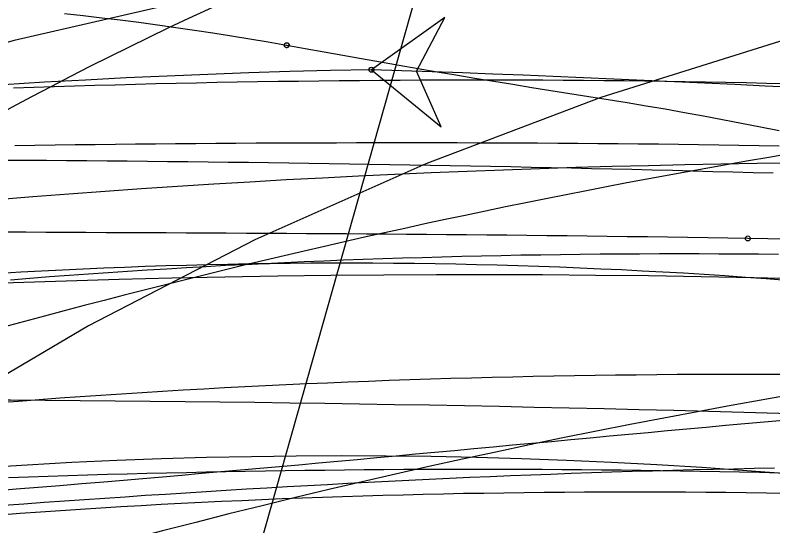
# Model space of a CAD drawing. Extents: x -14 to 1565148, y -25 to 642856.
# Drawn here: x 1564983.62 to 1564996.24, y 636517.12 to 636525.63 of the extents above; entities that cross this region are included whole.
import ezdxf

# ---------------------------------------------------------------- set-up
doc = ezdxf.new("R2010")
doc.units = 0
for name, color, linetype in [('DR_P_Headwall', 7, 'Continuous'), ('GE_P_Alignment_100_Stations', 7, 'Continuous'), ('MT_P_Work_Area', 7, 'Continuous'), ('PM_P_Edge_Line', 7, 'Continuous'), ('PV_X_COP', 7, 'Continuous'), ('TR_Turning_Path25', 7, 'Continuous'), ('TR_Turning_Path26', 7, 'Continuous'), ('TR_Turning_Path27', 7, 'Continuous'), ('TR_Turning_Path28', 7, 'Continuous'), ('TR_Turning_Path29', 7, 'Continuous')]:
    doc.layers.add(name, color=color, linetype=linetype)

msp = doc.modelspace()

# ---------------------------------------------------------------- linework, layer by layer
at = {"layer": 'DR_P_Headwall'}
msp.add_lwpolyline([(1564996.269, 636518.077), (1564995.931, 636518.071), (1564995.592, 636518.065), (1564995.254, 636518.058), (1564994.916, 636518.05), (1564994.577, 636518.041), (1564994.239, 636518.032), (1564993.901, 636518.022), (1564993.562, 636518.012), (1564993.224, 636518), (1564992.885, 636517.989), (1564992.547, 636517.976), (1564992.209, 636517.963), (1564991.87, 636517.95), (1564991.532, 636517.936), (1564991.194, 636517.921), (1564990.855, 636517.906), (1564990.517, 636517.89), (1564990.179, 636517.874), (1564989.84, 636517.857), (1564989.502, 636517.84), (1564989.164, 636517.822), (1564988.826, 636517.804), (1564988.488, 636517.785), (1564988.15, 636517.766), (1564987.813, 636517.747), (1564987.475, 636517.727), (1564987.137, 636517.706), (1564986.8, 636517.686), (1564986.462, 636517.664), (1564986.125, 636517.643), (1564985.788, 636517.621), (1564985.451, 636517.598), (1564985.114, 636517.576), (1564984.777, 636517.553), (1564984.44, 636517.529), (1564984.104, 636517.505), (1564983.767, 636517.481), (1564983.431, 636517.457)], dxfattribs=at)
msp.add_arc((1564998.655, 636332.944), 190.231, 77.32682, 100.64576, dxfattribs=at)
at = {"layer": 'GE_P_Alignment_100_Stations'}
for points in [[(1565000.436, 636527.13), (1564999.193, 636527.311), (1564996.13, 636527.299), (1564992.969, 636526.97), (1564989.824, 636526.511), (1564986.701, 636525.923), (1564983.605, 636525.207), (1564980.541, 636524.363), (1564977.515, 636523.394), (1564974.531, 636522.301), (1564971.595, 636521.086), (1564968.712, 636519.75), (1564965.886, 636518.297), (1564963.122, 636516.729), (1564962.849, 636516.566)], [(1565008.174, 636526.219), (1565005.421, 636526.686), (1565002.441, 636526.539), (1564999.377, 636525.954), (1564996.352, 636525.193), (1564993.376, 636524.258), (1564990.46, 636523.154), (1564987.611, 636521.883), (1564984.841, 636520.45), (1564982.422, 636519.026)], [(1564996.42, 636518.872), (1564996.098, 636518.844), (1564995.776, 636518.816), (1564995.454, 636518.788), (1564995.132, 636518.759), (1564994.81, 636518.73), (1564994.488, 636518.701), (1564994.166, 636518.671), (1564993.843, 636518.641), (1564993.521, 636518.611), (1564993.199, 636518.581), (1564992.876, 636518.551), (1564992.553, 636518.521), (1564992.23, 636518.491), (1564991.907, 636518.461), (1564991.584, 636518.43), (1564991.261, 636518.4), (1564990.938, 636518.37), (1564990.614, 636518.34), (1564990.291, 636518.31), (1564989.967, 636518.28), (1564989.643, 636518.25), (1564989.319, 636518.22), (1564988.995, 636518.191), (1564988.671, 636518.161), (1564988.347, 636518.132), (1564988.023, 636518.103), (1564987.698, 636518.074), (1564987.373, 636518.045), (1564987.049, 636518.016), (1564986.724, 636517.988), (1564986.399, 636517.959), (1564986.074, 636517.931), (1564985.749, 636517.903), (1564985.423, 636517.875), (1564985.098, 636517.848), (1564984.732, 636517.817), (1564984.367, 636517.787), (1564984.002, 636517.758), (1564983.637, 636517.728), (1564983.273, 636517.698)]]:
    msp.add_lwpolyline(points, dxfattribs=at)
for centre, radius, start, end in [((1565002.516, 636450.541), 80.928, 93.73652, 120.44683), ((1565011.061, 636473.161), 57.879, 97.75897, 120.89314)]:
    msp.add_arc(centre, radius, start, end, dxfattribs=at)
at = {"layer": 'MT_P_Work_Area'}
for points in [[(1564996.479, 636524.486), (1564996.14, 636524.494), (1564995.801, 636524.501), (1564995.462, 636524.508), (1564995.122, 636524.514), (1564994.783, 636524.52), (1564994.444, 636524.525), (1564994.105, 636524.53), (1564993.766, 636524.534), (1564993.427, 636524.537), (1564993.087, 636524.54), (1564992.748, 636524.543), (1564992.409, 636524.545), (1564992.07, 636524.546), (1564991.731, 636524.547), (1564991.391, 636524.548), (1564991.052, 636524.548), (1564990.713, 636524.547), (1564990.374, 636524.546), (1564990.035, 636524.544), (1564989.695, 636524.542), (1564989.356, 636524.539), (1564989.017, 636524.536), (1564988.678, 636524.532), (1564988.339, 636524.528), (1564988, 636524.523), (1564987.66, 636524.518), (1564987.321, 636524.512), (1564986.982, 636524.506), (1564986.643, 636524.499), (1564986.304, 636524.492), (1564985.965, 636524.484), (1564985.626, 636524.475), (1564985.286, 636524.466), (1564984.947, 636524.457), (1564984.608, 636524.447), (1564984.269, 636524.436), (1564983.93, 636524.425), (1564983.591, 636524.414)], [(1564996.349, 636523.448), (1564996.014, 636523.454), (1564995.678, 636523.459), (1564995.343, 636523.464), (1564995.007, 636523.469), (1564994.672, 636523.474), (1564994.337, 636523.478), (1564994.001, 636523.481), (1564993.666, 636523.485), (1564993.33, 636523.488), (1564992.995, 636523.491), (1564992.66, 636523.493), (1564992.325, 636523.495), (1564991.989, 636523.497), (1564991.654, 636523.498), (1564991.319, 636523.5), (1564990.984, 636523.501), (1564990.648, 636523.501), (1564990.313, 636523.502), (1564989.978, 636523.502), (1564989.643, 636523.502), (1564989.308, 636523.501), (1564988.973, 636523.5), (1564988.638, 636523.499), (1564988.303, 636523.498), (1564987.968, 636523.497), (1564987.633, 636523.495), (1564987.298, 636523.493), (1564986.963, 636523.491), (1564986.628, 636523.488), (1564986.293, 636523.485), (1564985.958, 636523.482), (1564985.624, 636523.479), (1564985.289, 636523.475), (1564984.954, 636523.472), (1564984.619, 636523.468), (1564984.285, 636523.463), (1564983.95, 636523.459), (1564983.615, 636523.454)], [(1564996.349, 636517.998), (1564996.02, 636518.006), (1564995.69, 636518.013), (1564995.361, 636518.019), (1564995.032, 636518.025), (1564994.703, 636518.031), (1564994.374, 636518.036), (1564994.044, 636518.04), (1564993.715, 636518.044), (1564993.386, 636518.048), (1564993.057, 636518.051), (1564992.728, 636518.053), (1564992.398, 636518.055), (1564992.069, 636518.057), (1564991.74, 636518.058), (1564991.411, 636518.058), (1564991.081, 636518.058), (1564990.752, 636518.057), (1564990.423, 636518.056), (1564990.094, 636518.055), (1564989.764, 636518.053), (1564989.435, 636518.05), (1564989.106, 636518.047), (1564988.777, 636518.043), (1564988.447, 636518.039), (1564988.118, 636518.035), (1564987.789, 636518.03), (1564987.46, 636518.024), (1564987.131, 636518.018), (1564986.802, 636518.011), (1564986.472, 636518.004), (1564986.143, 636517.997), (1564985.814, 636517.988), (1564985.485, 636517.98), (1564985.156, 636517.971), (1564984.827, 636517.961), (1564984.498, 636517.951), (1564984.169, 636517.94), (1564983.84, 636517.929), (1564983.511, 636517.917)]]:
    msp.add_lwpolyline(points, dxfattribs=at)
msp.add_arc((1564991.281, 636303.808), 217.495, 82.26383, 97.14358, dxfattribs=at)
at = {"layer": 'PM_P_Edge_Line'}
msp.add_lwpolyline([(1564989.557, 636524.721), (1564990.715, 636523.768), (1564990.307, 636524.696), (1564990.778, 636525.593)], close=True, dxfattribs=at)
for points in [[(1564989.557, 636524.721), (1564990.715, 636523.768), (1564990.307, 636524.696), (1564990.778, 636525.593), (1564989.557, 636524.721)], [(1564996.366, 636519.64), (1564996.023, 636519.641), (1564995.681, 636519.641), (1564995.338, 636519.641), (1564994.995, 636519.64), (1564994.652, 636519.638), (1564994.31, 636519.636), (1564993.967, 636519.632), (1564993.624, 636519.629), (1564993.281, 636519.624), (1564992.938, 636519.619), (1564992.595, 636519.613), (1564992.252, 636519.606), (1564991.909, 636519.599), (1564991.566, 636519.59), (1564991.223, 636519.581), (1564990.88, 636519.572), (1564990.537, 636519.561), (1564990.194, 636519.55), (1564989.851, 636519.538), (1564989.508, 636519.525), (1564989.165, 636519.512), (1564988.821, 636519.498), (1564988.478, 636519.483), (1564988.135, 636519.467), (1564987.792, 636519.451), (1564987.449, 636519.434), (1564987.106, 636519.416), (1564986.763, 636519.397), (1564986.42, 636519.377), (1564986.077, 636519.357), (1564985.734, 636519.336), (1564985.391, 636519.314), (1564985.048, 636519.292), (1564984.705, 636519.268), (1564984.362, 636519.244), (1564984.019, 636519.219), (1564983.676, 636519.193), (1564983.333, 636519.167)]]:
    msp.add_lwpolyline(points, dxfattribs=at)
msp.add_circle((1564989.557, 636524.721), 0.0417, dxfattribs=at)
msp.add_circle((1564989.557, 636524.721), 0.0417, dxfattribs=at)
for centre, radius, start, end in [((1564992.245, 636384.229), 140.519, 91.09598, 108.85238), ((1564974.513, 636082.407), 442.57, 79.68783, 88.0519)]:
    msp.add_arc(centre, radius, start, end, dxfattribs=at)
at = {"layer": 'PV_X_COP'}
msp.add_line((1564995.153, 636543.13), (1564982.749, 636499.312), dxfattribs=at)
at = {"layer": 'TR_Turning_Path25'}
for points in [[(1564983.372, 636521.33), (1564983.717, 636521.35), (1564984.061, 636521.369), (1564984.406, 636521.386), (1564984.751, 636521.403), (1564985.096, 636521.418), (1564985.441, 636521.432), (1564985.785, 636521.444), (1564986.13, 636521.456), (1564986.475, 636521.466), (1564986.82, 636521.475), (1564987.165, 636521.482), (1564987.511, 636521.489), (1564987.856, 636521.494), (1564988.201, 636521.498), (1564988.546, 636521.5), (1564988.891, 636521.502), (1564989.236, 636521.502), (1564989.581, 636521.501), (1564989.926, 636521.498), (1564990.271, 636521.495), (1564990.617, 636521.49), (1564990.962, 636521.483), (1564991.307, 636521.476), (1564991.652, 636521.467), (1564991.997, 636521.457), (1564992.342, 636521.446), (1564992.687, 636521.434), (1564993.031, 636521.42), (1564993.376, 636521.405), (1564993.721, 636521.389), (1564994.066, 636521.371), (1564994.41, 636521.353), (1564994.755, 636521.333), (1564995.099, 636521.311), (1564995.444, 636521.289), (1564995.788, 636521.265), (1564996.132, 636521.24), (1564996.476, 636521.214)], [(1564983.371, 636517.302), (1564983.706, 636517.327), (1564984.041, 636517.351), (1564984.376, 636517.374), (1564984.711, 636517.397), (1564985.046, 636517.418), (1564985.382, 636517.438), (1564985.717, 636517.458), (1564986.052, 636517.477), (1564986.388, 636517.495), (1564986.723, 636517.512), (1564987.059, 636517.528), (1564987.395, 636517.543), (1564987.73, 636517.558), (1564988.066, 636517.572), (1564988.402, 636517.585), (1564988.738, 636517.597), (1564989.074, 636517.608), (1564989.41, 636517.619), (1564989.746, 636517.628), (1564990.082, 636517.637), (1564990.418, 636517.646), (1564990.754, 636517.653), (1564991.091, 636517.66), (1564991.427, 636517.665), (1564991.763, 636517.67), (1564992.099, 636517.675), (1564992.435, 636517.678), (1564992.772, 636517.681), (1564993.108, 636517.683), (1564993.444, 636517.685), (1564993.781, 636517.685), (1564994.117, 636517.685), (1564994.453, 636517.684), (1564994.79, 636517.683), (1564995.126, 636517.68), (1564995.462, 636517.677), (1564995.799, 636517.673), (1564996.135, 636517.669), (1564996.471, 636517.664)]]:
    msp.add_lwpolyline(points, dxfattribs=at)
msp.add_arc((1564989.087, 636426.565), 91.716, 76.77078, 136.7592, dxfattribs=at)
at = {"layer": 'TR_Turning_Path26'}
msp.add_arc((1564687.665, 635201.082), 1339.15, 76.807395, 79.913822, dxfattribs=at)
at = {"layer": 'TR_Turning_Path27'}
for points in [[(1564984.443, 636525.658), (1564984.753, 636525.624), (1564985.062, 636525.589), (1564985.371, 636525.551), (1564985.681, 636525.512), (1564985.989, 636525.471), (1564986.298, 636525.428), (1564986.606, 636525.383), (1564986.914, 636525.336), (1564987.222, 636525.288), (1564987.529, 636525.237), (1564987.837, 636525.185), (1564988.143, 636525.13)], [(1564988.146, 636525.13), (1564988.454, 636525.074), (1564988.767, 636525.019), (1564989.079, 636524.963), (1564989.392, 636524.907), (1564989.706, 636524.852), (1564990.02, 636524.798), (1564990.334, 636524.743), (1564990.648, 636524.689), (1564990.964, 636524.636), (1564991.279, 636524.583), (1564991.595, 636524.53), (1564991.911, 636524.479), (1564992.228, 636524.427), (1564992.545, 636524.376), (1564992.863, 636524.326), (1564993.18, 636524.277), (1564993.498, 636524.226), (1564993.816, 636524.175), (1564994.134, 636524.121), (1564994.451, 636524.067), (1564994.769, 636524.011), (1564995.086, 636523.953), (1564995.402, 636523.894), (1564995.719, 636523.833), (1564996.035, 636523.771), (1564996.35, 636523.708)], [(1564983.541, 636521.221), (1564983.867, 636521.247), (1564984.192, 636521.272), (1564984.517, 636521.296), (1564984.842, 636521.32), (1564985.168, 636521.342), (1564985.493, 636521.364), (1564985.82, 636521.385), (1564986.146, 636521.405), (1564986.472, 636521.424), (1564986.799, 636521.443), (1564987.126, 636521.461), (1564987.453, 636521.477), (1564987.78, 636521.494), (1564988.107, 636521.509), (1564988.435, 636521.523), (1564988.762, 636521.537), (1564989.09, 636521.55), (1564989.418, 636521.562), (1564989.746, 636521.574), (1564990.074, 636521.585), (1564990.403, 636521.594), (1564990.731, 636521.604), (1564991.06, 636521.612), (1564991.389, 636521.62), (1564991.718, 636521.627), (1564992.047, 636521.633), (1564992.376, 636521.638), (1564992.706, 636521.643), (1564993.035, 636521.647), (1564993.365, 636521.65), (1564993.694, 636521.653), (1564994.024, 636521.655), (1564994.354, 636521.656), (1564994.684, 636521.656), (1564995.014, 636521.656), (1564995.344, 636521.655), (1564995.674, 636521.653), (1564996.005, 636521.651), (1564996.335, 636521.648)]]:
    msp.add_lwpolyline(points, dxfattribs=at)
for centre in [(1564988.143, 636525.13), (1564988.146, 636525.13)]:
    msp.add_circle(centre, 0.0417, dxfattribs=at)
at = {"layer": 'TR_Turning_Path28'}
for points in [[(1564996.25, 636522.995), (1564995.914, 636523.004), (1564995.578, 636523.013), (1564995.241, 636523.022), (1564994.905, 636523.031), (1564994.569, 636523.039), (1564994.232, 636523.048), (1564993.896, 636523.056), (1564993.56, 636523.064), (1564993.224, 636523.071), (1564992.887, 636523.079), (1564992.551, 636523.086), (1564992.215, 636523.093), (1564991.878, 636523.1), (1564991.542, 636523.107), (1564991.206, 636523.114), (1564990.869, 636523.12), (1564990.533, 636523.126), (1564990.197, 636523.132), (1564989.86, 636523.138), (1564989.524, 636523.143), (1564989.188, 636523.149), (1564988.851, 636523.154), (1564988.515, 636523.159), (1564988.179, 636523.164), (1564987.842, 636523.168), (1564987.506, 636523.173), (1564987.169, 636523.177), (1564986.833, 636523.181), (1564986.497, 636523.185), (1564986.16, 636523.188), (1564985.824, 636523.192), (1564985.488, 636523.195), (1564985.151, 636523.198), (1564984.815, 636523.201), (1564984.478, 636523.203), (1564984.142, 636523.206), (1564983.806, 636523.208), (1564983.469, 636523.21)], [(1564995.827, 636521.909), (1564995.493, 636521.915), (1564995.158, 636521.92), (1564994.823, 636521.925), (1564994.489, 636521.929), (1564994.154, 636521.934), (1564993.819, 636521.938), (1564993.484, 636521.942), (1564993.15, 636521.946), (1564992.815, 636521.95), (1564992.48, 636521.954), (1564992.146, 636521.958), (1564991.811, 636521.961), (1564991.477, 636521.964), (1564991.142, 636521.968), (1564990.808, 636521.971), (1564990.474, 636521.973), (1564990.14, 636521.976), (1564989.807, 636521.979), (1564989.473, 636521.981), (1564989.14, 636521.984), (1564988.807, 636521.986), (1564988.474, 636521.988), (1564988.141, 636521.99), (1564987.807, 636521.992), (1564987.473, 636521.994), (1564987.138, 636521.996), (1564986.804, 636521.998), (1564986.47, 636521.999), (1564986.136, 636522.001), (1564985.802, 636522.002), (1564985.468, 636522.004), (1564985.134, 636522.005), (1564984.8, 636522.007), (1564984.466, 636522.008), (1564984.132, 636522.009), (1564983.799, 636522.011), (1564983.465, 636522.012)], [(1564996.498, 636521.899), (1564996.162, 636521.904), (1564995.827, 636521.909)]]:
    msp.add_lwpolyline(points, dxfattribs=at)
msp.add_circle((1564995.827, 636521.909), 0.0417, dxfattribs=at)
msp.add_circle((1564995.827, 636521.909), 0.0417, dxfattribs=at)
msp.add_arc((1564980.185, 635948.333), 570.888, 87.03462, 94.51107, dxfattribs=at)
at = {"layer": 'TR_Turning_Path29'}
msp.add_lwpolyline([(1564996.514, 636523.318), (1564996.175, 636523.261), (1564995.837, 636523.203), (1564995.499, 636523.143), (1564995.161, 636523.083), (1564994.823, 636523.022), (1564994.485, 636522.96), (1564994.148, 636522.898), (1564993.81, 636522.834), (1564993.473, 636522.769), (1564993.136, 636522.704), (1564992.799, 636522.638), (1564992.463, 636522.571), (1564992.126, 636522.503), (1564991.79, 636522.434), (1564991.454, 636522.364), (1564991.118, 636522.294), (1564990.782, 636522.222), (1564990.446, 636522.15), (1564990.111, 636522.077), (1564989.775, 636522.003), (1564989.44, 636521.928), (1564989.105, 636521.852), (1564988.771, 636521.776), (1564988.436, 636521.698), (1564988.102, 636521.62), (1564987.768, 636521.541), (1564987.434, 636521.461), (1564987.1, 636521.38), (1564986.767, 636521.298), (1564986.434, 636521.215), (1564986.101, 636521.132), (1564985.768, 636521.048), (1564985.435, 636520.962), (1564985.103, 636520.876), (1564984.771, 636520.79), (1564984.439, 636520.702), (1564984.107, 636520.613), (1564983.776, 636520.524), (1564983.445, 636520.433)], dxfattribs=at)
msp.add_arc((1565018.671, 636391.904), 129.304, 86.34072, 118.81406, dxfattribs=at)

doc.saveas('drawing.dxf')
